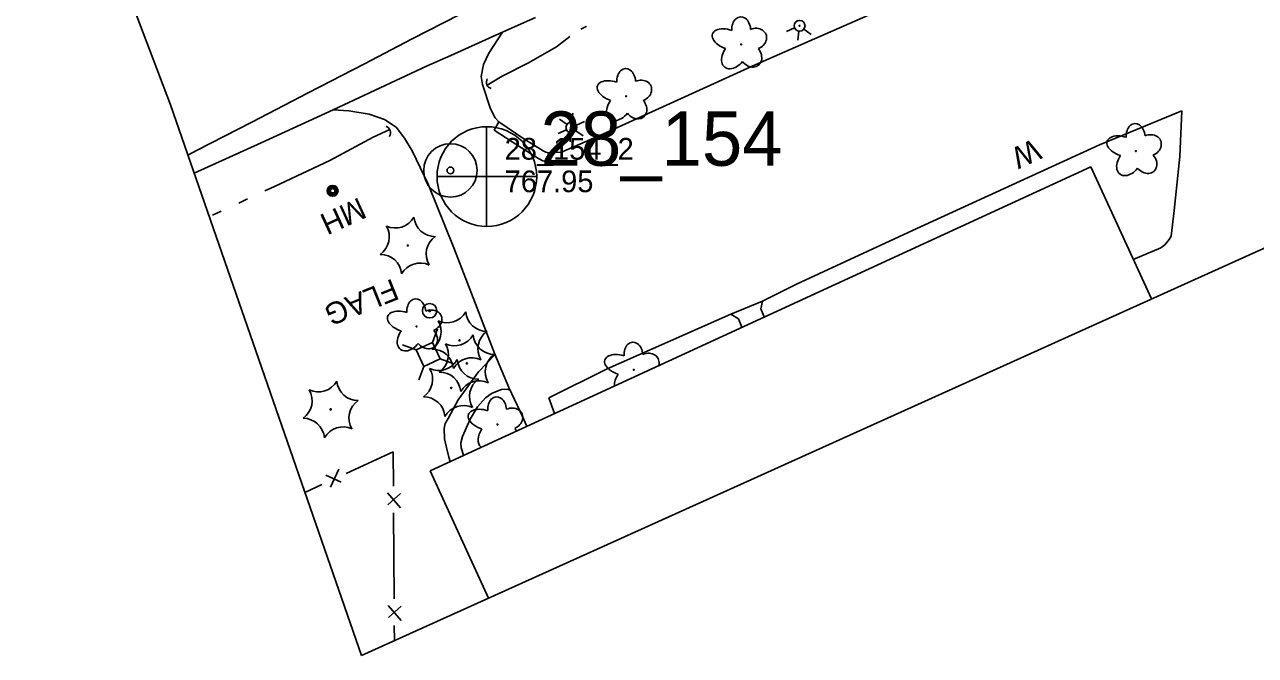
# Model space of a CAD drawing. Extents: x 589250 to 1188077, y 162953 to 363065.
# Drawn here: x 592806.9 to 593147.3, y 187632 to 187806.4 of the extents above; entities that cross this region are included whole.
import ezdxf

# ---------------------------------------------------------------- set-up
doc = ezdxf.new("R2010")
doc.units = 0
for name, color, linetype in [('E_BLD', 7, 'Continuous'), ('E_DRN', 7, 'Continuous'), ('E_DWY', 7, 'Continuous'), ('E_FEN_P', 7, 'Continuous'), ('E_LAND_Vegetation', 7, 'Continuous'), ('E_LTG', 7, 'Continuous'), ('E_MAP_Limits', 7, 'Continuous'), ('E_MAP_PassPoints', 7, 'Continuous'), ('E_MAP_PhotoCenter', 7, 'Continuous'), ('E_MISCPROP', 7, 'Continuous'), ('E_MISCPROP_Text', 7, 'Continuous'), ('E_PATH_Sidewalk', 7, 'Continuous'), ('E_RDWY', 7, 'Continuous'), ('E_RDWY_Gravel', 7, 'Continuous'), ('E_UTL_AG_Bold', 7, 'Continuous'), ('E_UTL_MH', 7, 'Continuous'), ('E_UTL_MH_Text', 7, 'Continuous'), ('E_WAL', 7, 'Continuous'), ('E_WAL_Text', 7, 'Continuous'), ('E_WTR_FlowLine', 7, 'Continuous')]:
    doc.layers.add(name, color=color, linetype=linetype)

msp = doc.modelspace()

# ---------------------------------------------------------------- linework, layer by layer
at = {"layer": 'E_BLD'}
for p, q in [((592919.05, 187683.07), (593101.74, 187767.07)), ((593101.74, 187767.07), (593118.54, 187730.53)), ((592935.24, 187647.87), (592919.05, 187683.07))]:
    msp.add_line(p, q, dxfattribs=at)
at = {"layer": 'E_DRN'}
for centre, radius, start, end in [((592936.44, 187790.43), 1.8, 149.1165, 255.3767), ((592906.3, 187776.53), 1.82, 324.2774, 70.5376)]:
    msp.add_arc(centre, radius, start, end, dxfattribs=at)
at = {"layer": 'E_DWY'}
for p, q in [((593051.45, 187813.95), (593008.94, 187795.22)), ((592935.32, 187798.49), (592939.08, 187804.23)), ((592933.8, 187795.29), (592935.32, 187798.49)), ((592933.19, 187792), (592933.8, 187795.29)), ((593008.94, 187795.22), (592967.05, 187776.14)), ((592933.52, 187789.78), (592933.19, 187792)), ((592935.78, 187783.07), (592933.52, 187789.78)), ((592937.1, 187780.64), (592935.78, 187783.07)), ((592892.23, 187782.79), (592896.56, 187782.55)), ((592896.56, 187782.55), (592902.24, 187781.62)), ((592902.24, 187781.62), (592906.47, 187780.12)), ((592906.47, 187780.12), (592909.66, 187778.05)), ((592938.08, 187779.45), (592937.1, 187780.64)), ((593126.91, 187782.51), (593126.37, 187769.92)), ((592909.66, 187778.05), (592912.01, 187774.94)), ((592936.81, 187777.22), (592938.08, 187779.45)), ((592936.81, 187777.22), (592943.6, 187772.72)), ((592938.08, 187779.45), (592944.95, 187774.82)), ((592912.01, 187774.94), (592914.14, 187771.48)), ((592944.95, 187774.82), (592950.31, 187771.48)), ((592955.36, 187771.14), (592967.05, 187776.14)), ((592914.14, 187771.48), (592918.55, 187762.26)), ((592943.6, 187772.72), (592949.07, 187769.31)), ((592950.31, 187771.48), (592951.11, 187771.06)), ((592951.11, 187771.06), (592951.85, 187770.91)), ((592951.35, 187768.46), (592951.85, 187770.91)), ((592951.85, 187770.91), (592955.36, 187771.14)), ((593126.37, 187769.92), (593124.81, 187754.97)), ((592949.07, 187769.31), (592950.27, 187768.68)), ((592950.27, 187768.68), (592951.35, 187768.46)), ((592918.55, 187762.26), (592925.59, 187744.66)), ((593124.81, 187754.97), (593123.98, 187747.91)), ((593053.66, 187749.98), (593020.41, 187734.66)), ((593123.41, 187746.97), (593122.22, 187745.5)), ((593123.98, 187747.91), (593123.41, 187746.97)), ((592925.59, 187744.66), (592931.6, 187729.23)), ((593121.15, 187744.64), (593113.52, 187741.44)), ((593122.22, 187745.5), (593121.15, 187744.64)), ((593020.41, 187734.66), (593010.98, 187729.97)), ((592931.6, 187729.23), (592936.97, 187715.31)), ((593010.98, 187729.97), (593002.27, 187726.29)), ((593002.27, 187726.29), (592968.07, 187711.2)), ((592936.97, 187715.31), (592940.88, 187706.09)), ((592968.07, 187711.2), (592951.89, 187703.24)), ((592940.88, 187706.09), (592944.01, 187699.4)), ((592951.89, 187703.24), (592953.5, 187698.91)), ((592944.01, 187699.4), (592945.84, 187695.39))]:
    msp.add_line(p, q, dxfattribs=at)
at = {"layer": 'E_FEN_P'}
for p, q in [((592906.69, 187687.29), (592908.88, 187688.3)), ((592908.88, 187688.3), (592908.93, 187678.8)), ((592895.87, 187682.32), (592906.69, 187687.29)), ((592890.2, 187681.85), (592894.51, 187679.94)), ((592891.53, 187678.49), (592893.79, 187683.5)), ((592884.47, 187677.08), (592889.17, 187679.24)), ((592907.27, 187676.96), (592910.91, 187672.83)), ((592910.89, 187676.79), (592907.37, 187673.65)), ((592908.97, 187671.43), (592909.04, 187659.52)), ((592909.04, 187659.52), (592909.11, 187647.62)), ((592907.45, 187645.78), (592911.09, 187641.65)), ((592911.06, 187645.61), (592907.55, 187642.47)), ((592909.15, 187640.25), (592909.18, 187636.11))]:
    msp.add_line(p, q, dxfattribs=at)
at = {"layer": 'E_LAND_Vegetation'}
for centre, radius in [((593005.07, 187800.89), 0.128), ((592973.26, 187786.56), 0.128), ((593114.25, 187771.41), 0.128), ((592912.9, 187745.3), 0.167), ((592915.32, 187722.95), 0.128), ((592927.22, 187719.12), 0.167), ((592929.24, 187712.76), 0.167), ((592975.37, 187710.98), 0.128), ((592924.88, 187705.92), 0.167), ((592891.58, 187700.01), 0.167), ((592937.67, 187695.85), 0.128)]:
    msp.add_circle(centre, radius, dxfattribs=at)
for centre, radius, start, end in [((592909.47, 187756.04), 5.9, 244.8504, 330.6153), ((592920.49, 187753.65), 5.9, 184.8504, 270.6153), ((592901.88, 187747.7), 5.91, 304.8902, 30.5663), ((592923.87, 187742.94), 5.9, 124.8457, 210.6107), ((592905.32, 187736.96), 5.9, 4.8504, 90.6153), ((592916.34, 187734.57), 5.9, 64.8504, 150.6153), ((592923.78, 187729.87), 5.9, 244.8504, 330.6153), ((592934.8, 187727.47), 5.9, 184.8504, 270.6153), ((592916.19, 187721.52), 5.91, 304.8902, 30.5663), ((592925.81, 187723.5), 5.9, 244.8504, 330.6153), ((592936.83, 187721.11), 5.9, 184.8504, 270.6153), ((592938.18, 187716.76), 5.9, 124.8457, 210.6107), ((592919.63, 187710.78), 5.9, 4.8504, 90.6153), ((592918.22, 187715.16), 5.91, 304.8902, 30.5663), ((592940.21, 187710.4), 5.9, 124.8457, 210.6107), ((592921.45, 187716.66), 5.9, 244.8504, 330.6153), ((592930.65, 187708.39), 5.9, 64.8504, 150.6153), ((592932.47, 187714.26), 5.9, 184.8504, 270.6153), ((592913.86, 187708.32), 5.91, 304.8902, 30.5663), ((592921.66, 187704.42), 5.9, 4.8504, 90.6153), ((592935.85, 187703.55), 5.9, 124.8457, 210.6107), ((592880.55, 187702.4), 5.91, 304.8902, 30.5663), ((592888.14, 187710.75), 5.9, 244.8504, 330.6153), ((592899.16, 187708.35), 5.9, 184.8504, 270.6153), ((592932.68, 187702.03), 5.9, 64.8504, 150.6153), ((592902.54, 187697.64), 5.9, 124.8457, 210.6107), ((592917.3, 187697.58), 5.9, 4.8504, 90.6153), ((592928.32, 187695.18), 5.9, 64.8504, 150.6153), ((592883.99, 187691.66), 5.9, 4.8504, 90.6153), ((592895.01, 187689.27), 5.9, 64.8504, 150.6153)]:
    msp.add_arc(centre, radius, start, end, dxfattribs=at)
for centre, major_axis, ratio, start_param, end_param in [((593005.09, 187804.9), (0.19, -3.62), 0.716896, 1.570796, 4.712389), ((593001.64, 187802.23), (4.49, -1.55), 0.560249, 1.570796, 4.712389), ((593008.76, 187802.38), (-3.2, -1.29), 0.832022, 1.570796, 4.712389), ((593003.11, 187797.95), (2.57, 3.35), 0.691916, 1.570796, 4.712389), ((593007.63, 187797.94), (-2.26, 2.82), 0.782863, 1.570796, 4.712389), ((592973.29, 187790.58), (0.19, -3.62), 0.716896, 1.570796, 4.712389), ((592969.84, 187787.91), (4.49, -1.55), 0.560249, 1.570796, 4.712389), ((592976.96, 187788.05), (-3.2, -1.29), 0.832022, 1.570796, 4.712389), ((592971.3, 187783.63), (2.57, 3.35), 0.691916, 1.570796, 4.712389), ((592975.83, 187783.62), (-2.26, 2.82), 0.782863, 1.570796, 4.712389), ((593114.18, 187775.42), (0.27, -3.62), 0.716896, 1.570796, 4.712389), ((593117.91, 187772.97), (-3.17, -1.36), 0.832022, 1.570796, 4.712389), ((593110.79, 187772.68), (4.53, -1.45), 0.560249, 1.570796, 4.712389), ((593112.35, 187768.43), (2.5, 3.4), 0.691916, 1.570796, 4.712389), ((593116.87, 187768.52), (-2.32, 2.77), 0.782863, 1.570796, 4.712389), ((592915.25, 187726.96), (0.27, -3.62), 0.716896, 1.570796, 4.712389), ((592911.86, 187724.23), (4.53, -1.45), 0.560249, 1.570796, 4.712389), ((592918.98, 187724.52), (-3.17, -1.36), 0.832022, 1.570796, 4.712389), ((592917.94, 187720.06), (-2.32, 2.77), 0.782863, 1.570796, 4.712389), ((592913.42, 187719.98), (2.5, 3.4), 0.691916, 1.570796, 4.712389), ((592975.31, 187714.99), (0.27, -3.62), 0.716896, 1.570796, 4.712389), ((592971.92, 187712.25), (4.53, -1.45), 0.560249, 1.570796, 4.712389), ((592979.03, 187712.55), (-3.17, -1.36), 0.832022, 2.53124, 4.712389), ((592973.47, 187708), (2.5, 3.4), 0.691916, 1.570796, 2.440971), ((592937.61, 187699.86), (0.27, -3.62), 0.716896, 1.570796, 4.712389), ((592934.21, 187697.12), (4.53, -1.45), 0.560249, 1.570796, 4.712389), ((592941.33, 187697.41), (-3.17, -1.36), 0.832022, 1.570796, 4.712389), ((592935.77, 187692.87), (2.5, 3.4), 0.691916, 1.570796, 3.092531), ((592940.29, 187692.96), (-2.32, 2.77), 0.782863, 4.472926, 4.712389)]:
    msp.add_ellipse(centre, major_axis=major_axis, ratio=ratio, start_param=start_param, end_param=end_param, dxfattribs=at)
at = {"layer": 'E_LTG'}
for p, q in [((593019.87, 187805.43), (593017.58, 187804.44)), ((593021.08, 187804.54), (593020.79, 187802.06)), ((593022.46, 187805.14), (593024.46, 187803.65)), ((592954.89, 187780.24), (592956.93, 187778.79)), ((592958.53, 187781.9), (592958.29, 187779.41)), ((592956.78, 187777.29), (592954.51, 187776.25)), ((592958.01, 187776.42), (592957.77, 187773.93)), ((592959.37, 187777.04), (592961.41, 187775.59)), ((592961.79, 187779.58), (592959.51, 187778.54))]:
    msp.add_line(p, q, dxfattribs=at)
for centre, radius in [((593021.25, 187806.03), 1.5), ((593021.25, 187806.03), 0.125), ((592958.15, 187777.92), 1.5), ((592958.15, 187777.92), 0.125)]:
    msp.add_circle(centre, radius, dxfattribs=at)
at = {"layer": 'E_MAP_Limits'}
for p, q in [((592847.25, 187784.15), (592806.94, 187891.26)), ((593243.01, 187786.67), (592900.13, 187632.03)), ((592847.25, 187784.15), (592900.13, 187632.03))]:
    msp.add_line(p, q, dxfattribs=at)
at = {"layer": 'E_MAP_PassPoints'}
for radius in [7.38, 7.38, 0.945, 0.945]:
    msp.add_circle((592924.69, 187766.06), radius, dxfattribs=at)
at = {"layer": 'E_MAP_PhotoCenter'}
for p, q in [((592934.71, 187778.17), (592934.64, 187750.76)), ((592934.71, 187778.17), (592934.64, 187750.76)), ((592921.02, 187764.37), (592948.48, 187764.35)), ((592921.02, 187764.37), (592948.48, 187764.35))]:
    msp.add_line(p, q, dxfattribs=at)
msp.add_circle((592934.76, 187764.37), 13.78, dxfattribs=at)
msp.add_circle((592934.76, 187764.37), 13.78, dxfattribs=at)
at = {"layer": 'E_MISCPROP'}
for radius in [2, 0.25]:
    msp.add_circle((592918.93, 187727.28), radius, dxfattribs=at)
at = {"layer": 'E_PATH_Sidewalk'}
for p, q in [((593010.98, 187729.97), (593010.56, 187727.83)), ((593002.27, 187726.29), (593004.34, 187725.06)), ((593010.56, 187727.83), (593011.47, 187725.57)), ((593004.34, 187725.06), (593005.24, 187722.7)), ((592937.02, 187715.18), (592932.49, 187710.39)), ((592932.49, 187710.39), (592926.86, 187702.68)), ((592938.78, 187705.51), (592936.19, 187704.48)), ((592940.36, 187705.65), (592938.78, 187705.51)), ((592941.25, 187705.32), (592940.36, 187705.65)), ((592926.86, 187702.68), (592924.02, 187697.5)), ((592934.38, 187703.18), (592932.17, 187700.69)), ((592936.19, 187704.48), (592934.38, 187703.18)), ((592932.17, 187700.69), (592930.14, 187697.31)), ((592923.21, 187696.08), (592922.97, 187694.74)), ((592922.97, 187694.74), (592923.08, 187691.86)), ((592924.02, 187697.5), (592923.21, 187696.08)), ((592930.14, 187697.31), (592928.05, 187692.48)), ((592923.08, 187691.86), (592923.57, 187689.48)), ((592928.05, 187692.48), (592927.54, 187690.79)), ((592923.57, 187689.48), (592924.22, 187686.84)), ((592927.54, 187690.79), (592927.68, 187689.42)), ((592927.68, 187689.42), (592928.29, 187687.32)), ((592924.22, 187686.84), (592924.65, 187685.65))]:
    msp.add_line(p, q, dxfattribs=at)
at = {"layer": 'E_RDWY'}
for p, q in [((592927.27, 187809.17), (592913.95, 187802.33)), ((592913.95, 187802.33), (592900.96, 187795.53)), ((592900.96, 187795.53), (592885.31, 187787.46)), ((592885.31, 187787.46), (592869.76, 187779.38)), ((592869.76, 187779.38), (592854.69, 187771.7)), ((592854.69, 187771.7), (592852.05, 187770.32))]:
    msp.add_line(p, q, dxfattribs=at)
at = {"layer": 'E_RDWY_Gravel'}
for p, q in [((592948.23, 187808.31), (592939.29, 187804.33)), ((592939.29, 187804.33), (592924.8, 187797.84)), ((592924.8, 187797.84), (592918.11, 187794.85)), ((592918.11, 187794.85), (592903.85, 187788.22)), ((592903.85, 187788.22), (592892.23, 187782.79)), ((592892.23, 187782.79), (592872.35, 187773.72)), ((592872.35, 187773.72), (592853.81, 187765.28))]:
    msp.add_line(p, q, dxfattribs=at)
at = {"layer": 'E_UTL_AG_Bold'}
for p, q in [((592919.76, 187718.54), (592921.15, 187722.29)), ((592919.76, 187718.54), (592915.21, 187716.45)), ((592921.84, 187713.99), (592919.76, 187718.54)), ((592915.21, 187716.45), (592911.46, 187717.84)), ((592915.21, 187716.45), (592917.3, 187711.91)), ((592917.3, 187711.91), (592915.91, 187708.16)), ((592917.3, 187711.91), (592921.84, 187713.99)), ((592921.84, 187713.99), (592925.59, 187712.6))]:
    msp.add_line(p, q, dxfattribs=at)
at = {"layer": 'E_UTL_MH'}
for centre, radius in [((592892.11, 187760.42), 1.5), ((592892.1, 187760.42), 1.22), ((592892.1, 187760.44), 0.968), ((592892.13, 187760.46), 0.605)]:
    msp.add_circle(centre, radius, dxfattribs=at)
at = {"layer": 'E_WAL'}
for p, q in [((593126.91, 187782.51), (593104.22, 187773.15)), ((593104.22, 187773.15), (593053.66, 187749.98))]:
    msp.add_line(p, q, dxfattribs=at)
at = {"layer": 'E_WTR_FlowLine'}
for p, q in [((592960.77, 187805.06), (592962.21, 187805.88)), ((592962.21, 187805.88), (592962.35, 187805.95)), ((592946.31, 187795.8), (592954.03, 187800.26)), ((592954.03, 187800.26), (592957.72, 187803.09)), ((592939.01, 187792.13), (592946.31, 187795.8)), ((592934.82, 187789.66), (592939.01, 187792.13)), ((592903.34, 187775.21), (592907.92, 187777.37)), ((592891.38, 187768.83), (592903.34, 187775.21)), ((592876, 187761.61), (592891.38, 187768.83)), ((592873.38, 187760.4), (592876, 187761.61)), ((592866.15, 187757.05), (592868.56, 187758.17)), ((592858.92, 187753.7), (592861.33, 187754.82))]:
    msp.add_line(p, q, dxfattribs=at)

# ---------------------------------------------------------------- texts
at = {"layer": 'E_MAP_PassPoints'}
for s, p in [('28_154_2', (592939.69, 187769.04)), ('28_154_2', (592939.69, 187769.04)), ('767.95', (592939.69, 187760.04)), ('767.95', (592939.69, 187760.04))]:
    msp.add_text(s, height=6, dxfattribs=at).set_placement(p)
at = {"layer": 'E_MAP_PhotoCenter'}
msp.add_text('28_154', height=15, dxfattribs=at).set_placement((592949.61, 187767.35))
msp.add_text('28_154', height=15, dxfattribs=at).set_placement((592949.61, 187767.35))
at = {"layer": 'E_MISCPROP_Text'}
msp.add_text('FLAG', height=6, rotation=201.7891, dxfattribs=at).set_placement((592908.71, 187736.27))
at = {"layer": 'E_UTL_MH_Text'}
msp.add_text('MH', height=6, rotation=204.639, dxfattribs=at).set_placement((592899.48, 187758.73))
at = {"layer": 'E_WAL_Text'}
msp.add_text('W', height=6, rotation=204.639, dxfattribs=at).set_placement((593086.13, 187774.97))

doc.saveas('drawing.dxf')
